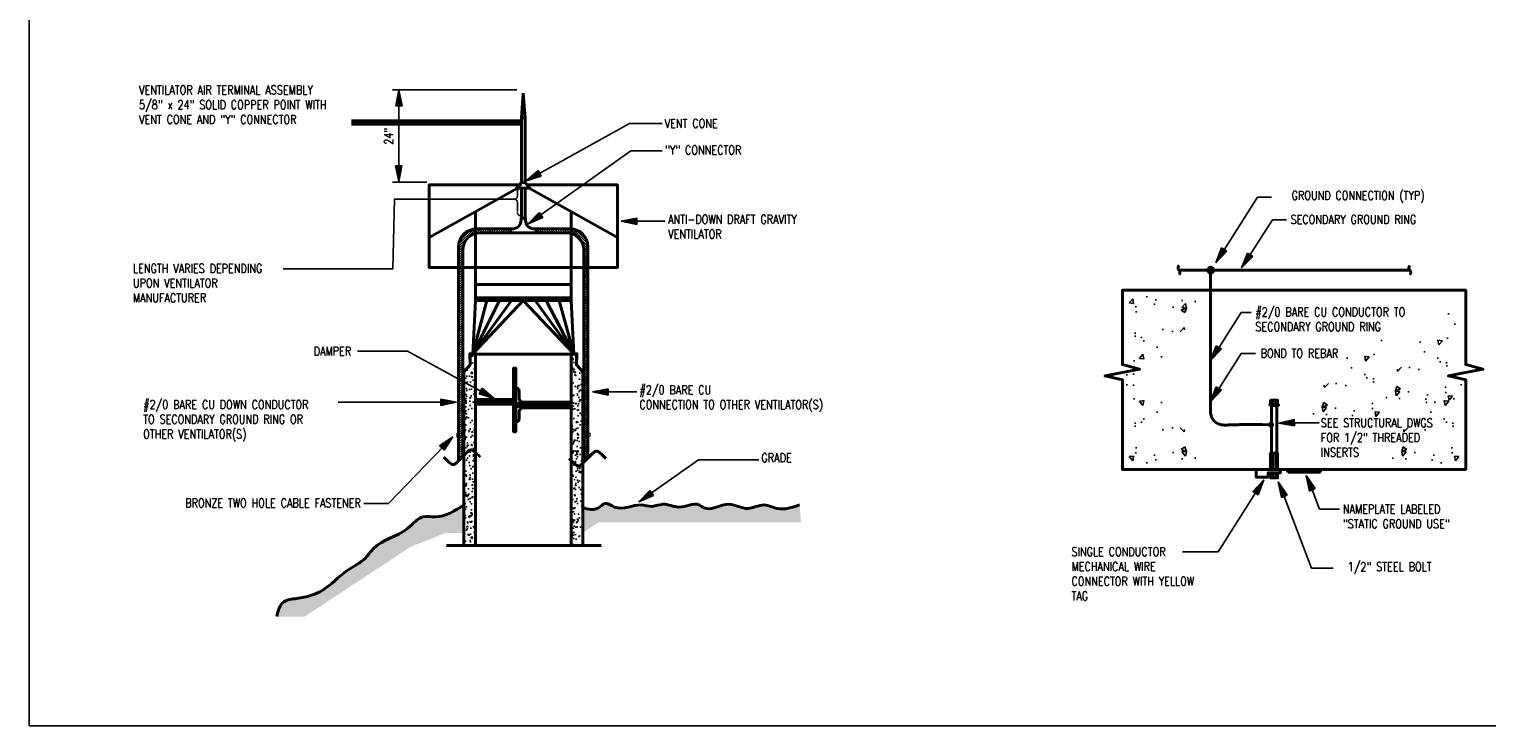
# Model space of a CAD drawing. Header units: inches. Extents: x -9715 to 32893, y -15613 to -1138.
# Tile 362 of 380: x 19598 to 23560, y -9344 to -7451. Entities that reach past the tile are written whole.
import ezdxf

# ---------------------------------------------------------------- set-up
doc = ezdxf.new("R2010")
doc.units = ezdxf.units.IN
doc.header["$MEASUREMENT"] = 0
doc.linetypes.add('HIDDEN', pattern=[0.375, 0.25, -0.125])
doc.layers.get('0').update_dxf_attribs({"color": 252})
doc.layers.get('DEFPOINTS').update_dxf_attribs({"color": 11})
doc.layers.add('E-ANNO-TEXT', color=3, linetype='Continuous')
doc.layers.add('E-DETL-FINE', color=8, linetype='Continuous')
for name, color, linetype, lineweight in [('E-DETL-COND', 150, 'Continuous', 40), ('E-ELEC-LABEL', 7, 'HIDDEN', 25), ('E-ELEC-WIRE', 133, 'Continuous', 25)]:
    doc.layers.add(name, color=color, linetype=linetype, lineweight=lineweight)
doc.styles.add('Arial8', font='romans.shx', dxfattribs={"width": 0.8, "height": 0.125})
doc.styles.add('DIM', font='ROMANS.shx', dxfattribs={"width": 0.8})
doc.styles.get("Standard").update_dxf_attribs({"font": 'romans.shx', "width": 0.8})
doc.dimstyles.new('3-16to1Dim8', dxfattribs={"dimtxt": 12, "dimasz": 0.0625, "dimexe": 0.0625, "dimexo": 0.0625, "dimgap": 0.03125, "dimtad": 1, "dimdec": 4, "dimlfac": 64, "dimzin": 3, "dimdsep": 46, "dimlunit": 4, "dimtxsty": 'Arial8', "dimcen": 0.09375, "dimclrd": 256, "dimclrt": 256, "dimadec": 0, "dimazin": 1, "dimtfac": 1, "dimtdec": 4, "dimtofl": 0, "dimtmove": 0, "dimatfit": 3, "dimfxl": 1, "dimfrac": 1, "dimtolj": 1, "dimtzin": 0, "dimlwd": -1, "dimarcsym": 0})
doc.dimstyles.get("Standard").update_dxf_attribs({"dimtxt": 0.18, "dimasz": 0.18, "dimexe": 0.18, "dimexo": 0.0625, "dimgap": 0.09, "dimtad": 0, "dimtih": 1, "dimtoh": 1, "dimdec": 4, "dimzin": 0, "dimdsep": 46, "dimtxsty": 'Standard', "dimcen": 0.09, "dimadec": 0, "dimazin": 0, "dimtfac": 1, "dimtdec": 4, "dimtofl": 0, "dimtmove": 0, "dimatfit": 3, "dimfxl": 1, "dimtolj": 1, "dimtzin": 0, "dimarcsym": 0})

# ---------------------------------------------------------------- blocks, each defined once
blk = doc.blocks.new('ARROW1')
at = {"ltscale": 3}
blk.add_hatch(color=256, dxfattribs=at).paths.add_polyline_path([(-1.7, -0.34), (-1.7, 0.35), (0, 0)])
for points in [[(0, 0), (-1.7, 0.35)], [(0, 0), (-1.7, -0.34)]]:
    blk.add_lwpolyline(points, dxfattribs=at)
at = {"layer": 'E-ELEC-WIRE', "ltscale": 3}
blk.add_lwpolyline([(-1.7, -0.34), (-1.7, 0.35)], dxfattribs=at)
blk = doc.blocks.new('Line Break-Big')
blk.add_lwpolyline([(0, 0.125, 0.414214), (0, 0, -0.414214), (0, -0.125)], format="xyb")
blk = doc.blocks.new('BREAK')
at = {"color": 0, "linetype": 'Continuous', "lineweight": -2}
blk.add_lwpolyline([(0, 0.0625), (-0.0055, 0.057), (-0.0103, 0.0521), (-0.0144, 0.0479), (-0.0177, 0.0441), (-0.0205, 0.0408), (-0.0225, 0.0378), (-0.0239, 0.0351), (-0.0247, 0.0326), (-0.0249, 0.0302), (-0.0246, 0.0279), (-0.0238, 0.0257), (-0.0226, 0.0236), (-0.0211, 0.0216), (-0.0194, 0.0196), (-0.0176, 0.0176), (-0.0156, 0.0156), (-0.0137, 0.0137), (-0.0117, 0.0117), (-0.0098, 0.0098), (-0.0078, 0.0078), (-0.0059, 0.0059), (-0.0039, 0.0039), (-0.002, 0.002), (0, 0), (0.002, -0.002), (0.0039, -0.0039), (0.0059, -0.0059), (0.0078, -0.0078), (0.0098, -0.0098), (0.0117, -0.0117), (0.0137, -0.0137), (0.0156, -0.0156), (0.0176, -0.0176), (0.0194, -0.0196), (0.0211, -0.0216), (0.0226, -0.0236), (0.0238, -0.0257), (0.0246, -0.0279), (0.0249, -0.0302), (0.0247, -0.0326), (0.0239, -0.0351), (0.0225, -0.0378), (0.0205, -0.0408), (0.0177, -0.0441), (0.0144, -0.0479), (0.0103, -0.0521), (0.0055, -0.057), (0, -0.0625)], dxfattribs=at)

msp = doc.modelspace()

# ---------------------------------------------------------------- hatches: boundary and pattern name
at = {"layer": 'E-DETL-COND'}
h = msp.add_hatch(color=256, dxfattribs=at)
edge = h.paths.add_edge_path()
edge.add_arc((22809.43961, -8105.81978), 8.06829, 0, 360)
h = msp.add_hatch(color=256, dxfattribs=at)
edge = h.paths.add_edge_path()
edge.add_arc((22973.23168, -8525.52142), 8.06829, 0, 360)
at = {"layer": 'E-DETL-FINE', "ltscale": 100}
h = msp.add_hatch(dxfattribs=at)
h.set_pattern_fill('ANSI31', color=256, scale=35, style=0)
h.set_pattern_definition([(45, (22260.097, -7895.5085), (-3.093592, 3.093592), [])])
edge = h.paths.add_edge_path()
edge.add_line((20906.57673, -7993.74414), (20813.45959, -7993.74414))
edge.add_arc((20813.45959, -8041.74414), 48, 90, 180)
edge.add_line((20765.45959, -8041.74414), (20765.45959, -8617.68464))
edge.add_line((20765.45959, -8617.68464), (20776.70846, -8617.68464))
edge.add_line((20776.70846, -8617.68464), (20776.70846, -8051.97145))
edge.add_arc((20824.70846, -8051.97145), 48, 90, 180, ccw=False)
edge.add_line((20824.70846, -8003.97145), (20906.57673, -8003.97145))
edge.add_line((20906.57673, -8003.97145), (20906.57673, -7993.74414))
h = msp.add_hatch(dxfattribs=at)
h.set_pattern_fill('ANSI31', color=256, scale=35, style=0)
h.set_pattern_definition([(135, (19622.2866, -7895.5085), (3.093592, 3.093592), [])])
edge = h.paths.add_edge_path()
edge.add_line((20975.80686, -7993.74414), (21068.924, -7993.74414))
edge.add_arc((21068.924, -8041.74414), 48, 0, 90, ccw=False)
edge.add_line((21116.924, -8041.74414), (21116.924, -8617.68464))
edge.add_line((21116.924, -8617.68464), (21105.67512, -8617.68464))
edge.add_line((21105.67512, -8617.68464), (21105.67512, -8051.97145))
edge.add_arc((21057.67512, -8051.97145), 48, 0, 90)
edge.add_line((21057.67512, -8003.97145), (20975.80686, -8003.97145))
edge.add_line((20975.80686, -8003.97145), (20975.80686, -7993.74414))
h = msp.add_hatch(dxfattribs=at)
h.set_pattern_fill('AR-CONC', color=256, scale=20, style=0)
h.set_pattern_definition([(50, (14772.05, -4847.11), (143.452, -12.5504), [15, -165]), (355, (14772.05, -4847.11), (-27.7503, 150.4384), [12, -132]), (100.4514, (14784, -4848.16), (115.7019, 137.888), [12.748, -140.2284]), (46.1842, (14772.05, -4807.11), (213.4482, -33.1038), [22.5, -247.5]), (96.6356, (14789.84, -4809.87), (186.9325, 194.8236), [19.122, -210.3426]), (351.1842, (14772.05, -4807.11), (186.9324, 194.8237), [18, -198]), (21, (14792.05, -4817.11), (119.3814, -80.5238), [15, -165]), (326, (14792.05, -4817.11), (48.663, 145.03), [12, -132]), (71.4514, (14802, -4823.82), (168.0445, 64.506), [12.748, -140.2284]), (37.5, (14772.05, -4847.114), (2.43197, 66.57877), [0, -130.4, 0, -134, 0, -132.5]), (7.5, (14772.05, -4847.114), (52.6139, 78.88234), [0, -76.4, 0, -127.4, 0, -50.5]), (327.5, (14727.45, -4847.114), (106.7645, -4.51097), [0, -50, 0, -156, 0, -207]), (317.5, (14707.45, -4847.11), (116.6372, 20.021), [0, -65, 0, -103.6, 0, -147])])
h.paths.add_polyline_path([(22814.04992, -8167.11413), (22579.04992, -8167.11413), (22578.04992, -8429.11413), (22590.04992, -8429.11413), (22623.04992, -8417.11413), (22676.04992, -8360.11413), (22708.04992, -8281.11413), (22801.04992, -8241.11413)])
h = msp.add_hatch(dxfattribs=at)
h.set_pattern_fill('AR-CONC', color=256, scale=20, style=0)
h.set_pattern_definition([(230, (31281.84, -11795.91), (-143.452, 12.5504), [15, -165]), (175, (31281.84, -11795.91), (27.7503, -150.4384), [12, -132]), (280.4514, (31269.89, -11794.87), (-115.7019, -137.888), [12.748, -140.2284]), (226.1842, (31281.84, -11835.91), (-213.4482, 33.1038), [22.5, -247.5]), (276.6356, (31264.05, -11833.15), (-186.9325, -194.8236), [19.122, -210.3426]), (171.1842, (31281.84, -11835.91), (-186.9324, -194.8237), [18, -198]), (201, (31261.84, -11825.91), (-119.3814, 80.5238), [15, -165]), (146, (31261.84, -11825.91), (-48.663, -145.03), [12, -132]), (251.4514, (31251.89, -11819.2), (-168.0445, -64.506), [12.748, -140.2284]), (217.5, (31281.84, -11795.913), (-2.43197, -66.57877), [0, -130.4, 0, -134, 0, -132.5]), (187.5, (31281.84, -11795.91), (-52.6139, -78.88234), [0, -76.4, 0, -127.4, 0, -50.5]), (147.5, (31326.44, -11795.913), (-106.7645, 4.51097), [0, -50, 0, -156, 0, -207]), (137.5, (31346.44, -11795.91), (-116.6372, -20.021), [0, -65, 0, -103.6, 0, -147])])
h.paths.add_polyline_path([(23239.84088, -8475.91311), (23474.84088, -8475.91311), (23475.84088, -8213.91311), (23463.84088, -8213.91311), (23430.84088, -8225.91311), (23377.84088, -8282.91311), (23345.84088, -8361.91311), (23252.84088, -8401.91311)])
h = msp.add_hatch(dxfattribs=at)
h.set_pattern_fill('AR-CONC', color=256, scale=20, style=0)
h.set_pattern_definition([(230, (31083.08, -11839.76), (-143.452, 12.5504), [15, -165]), (175, (31083.08, -11839.76), (27.7503, -150.4384), [12, -132]), (280.4514, (31071.12, -11838.71), (-115.7019, -137.888), [12.748, -140.2284]), (226.1842, (31083.08, -11879.76), (-213.4482, 33.1038), [22.5, -247.5]), (276.6356, (31065.29, -11877), (-186.9325, -194.8236), [19.122, -210.3426]), (171.1842, (31083.08, -11879.76), (-186.9324, -194.8237), [18, -198]), (201, (31063.08, -11869.76), (-119.3814, 80.5238), [15, -165]), (146, (31063.08, -11869.76), (-48.663, -145.03), [12, -132]), (251.4514, (31053.13, -11863.05), (-168.0445, -64.506), [12.748, -140.2284]), (217.5, (31083.076, -11839.757), (-2.43197, -66.57877), [0, -130.4, 0, -134, 0, -132.5]), (187.5, (31083.076, -11839.76), (-52.6139, -78.88234), [0, -76.4, 0, -127.4, 0, -50.5]), (147.5, (31127.676, -11839.76), (-106.7645, 4.51097), [0, -50, 0, -156, 0, -207]), (137.5, (31147.68, -11839.76), (-116.6372, -20.021), [0, -65, 0, -103.6, 0, -147])])
h.paths.add_polyline_path([(23041.07558, -8519.75737), (23276.07558, -8519.75737), (23277.07558, -8257.75737), (23265.07558, -8257.75737), (23232.07558, -8269.75737), (23179.07558, -8326.75737), (23147.07558, -8405.75737), (23054.07558, -8445.75737)])
h = msp.add_hatch(dxfattribs=at)
h.set_pattern_fill('AR-CONC', color=256, scale=5, style=0)
h.set_pattern_definition([(50, (22260.097, -7895.508), (35.863, -3.1376), [3.75, -41.25]), (355, (22260.097, -7895.51), (-6.9376, 37.6096), [3, -33]), (100.4514, (22263.086, -7895.77), (28.9255, 34.472), [3.187, -35.0571]), (46.1842, (22260.097, -7885.51), (53.362, -8.276), [5.625, -61.875]), (96.6356, (22264.544, -7886.2), (46.7331, 48.7059), [4.7805, -52.5856]), (351.1842, (22260.097, -7885.51), (46.7331, 48.706), [4.5, -49.5]), (21, (22265.097, -7888.008), (29.84535, -20.13094), [3.75, -41.25]), (326, (22265.097, -7888.01), (12.1658, 36.2575), [3, -33]), (71.4514, (22267.584, -7889.686), (42.0111, 16.1265), [3.187, -35.0571]), (37.5, (22260.097, -7895.508), (0.60799, 16.64469), [0, -32.6, 0, -33.5, 0, -33.125]), (7.5, (22260.097, -7895.508), (13.15348, 19.72059), [0, -19.1, 0, -31.85, 0, -12.625]), (327.5, (22248.947, -7895.508), (26.69112, -1.12774), [0, -12.5, 0, -39, 0, -51.75]), (317.5, (22243.947, -7895.508), (29.1593, 5.00525), [0, -16.25, 0, -25.9, 0, -36.75])])
h.paths.add_polyline_path([(20811.24898, -8853.69754), (20811.24898, -8334.06337), (20796.69904, -8334.06337), (20796.69904, -8363.21597), (20779.70846, -8381.67173), (20779.70846, -8853.69754)])
h.paths.add_polyline_path([(21071.1346, -8334.06337), (21071.1346, -8853.69754), (21102.67512, -8853.69754), (21102.67512, -8381.67173), (21085.68455, -8363.21597), (21085.68455, -8334.06337)])
h = msp.add_hatch(dxfattribs=at)
h.set_pattern_fill('AR-CONC', color=256, scale=20, style=0)
h.set_pattern_definition([(310, (14772.05, -11960.11), (143.452, 12.5504), [15, -165]), (5, (14772.05, -11960.11), (-27.7503, -150.4384), [12, -132]), (259.5486, (14784, -11959.07), (115.7019, -137.888), [12.748, -140.2284]), (313.8158, (14772.05, -12000.11), (213.4482, 33.1038), [22.5, -247.5]), (263.3644, (14789.84, -11997.36), (186.9325, -194.8236), [19.122, -210.3426]), (8.8158, (14772.05, -12000.11), (186.9324, -194.8237), [18, -198]), (339, (14792.05, -11990.11), (119.3814, 80.5238), [15, -165]), (34, (14792.05, -11990.11), (48.663, -145.03), [12, -132]), (288.5486, (14802, -11983.4), (168.0445, -64.506), [12.748, -140.2284]), (322.5, (14772.05, -11960.114), (2.43197, -66.57877), [0, -130.4, 0, -134, 0, -132.5]), (352.5, (14772.05, -11960.114), (52.6139, -78.88234), [0, -76.4, 0, -127.4, 0, -50.5]), (32.5, (14727.45, -11960.114), (106.7645, 4.51097), [0, -50, 0, -156, 0, -207]), (42.5, (14707.45, -11960.11), (116.6372, -20.021), [0, -65, 0, -103.6, 0, -147])])
h.paths.add_polyline_path([(22814.04992, -8640.11413), (22579.04992, -8640.11413), (22578.04992, -8378.11413), (22590.04992, -8378.11413), (22623.04992, -8390.11413), (22676.04992, -8447.11413), (22708.04992, -8526.11413), (22801.04992, -8566.11413)])
h = msp.add_hatch(dxfattribs=at)
h.set_pattern_fill('AR-CONC', color=256, scale=20, style=0)
h.set_pattern_definition([(230, (31299.05, -11960.11), (-143.452, 12.5504), [15, -165]), (175, (31299.05, -11960.11), (27.7503, -150.4384), [12, -132]), (280.4514, (31287.1, -11959.07), (-115.7019, -137.888), [12.748, -140.2284]), (226.1842, (31299.05, -12000.11), (-213.4482, 33.1038), [22.5, -247.5]), (276.6356, (31281.26, -11997.36), (-186.9325, -194.8236), [19.122, -210.3426]), (171.1842, (31299.05, -12000.11), (-186.9324, -194.8237), [18, -198]), (201, (31279.05, -11990.11), (-119.3814, 80.5238), [15, -165]), (146, (31279.05, -11990.11), (-48.663, -145.03), [12, -132]), (251.4514, (31269.1, -11983.4), (-168.0445, -64.506), [12.748, -140.2284]), (217.5, (31299.05, -11960.114), (-2.43197, -66.57877), [0, -130.4, 0, -134, 0, -132.5]), (187.5, (31299.05, -11960.114), (-52.6139, -78.88234), [0, -76.4, 0, -127.4, 0, -50.5]), (147.5, (31343.65, -11960.114), (-106.7645, 4.51097), [0, -50, 0, -156, 0, -207]), (137.5, (31363.65, -11960.11), (-116.6372, -20.021), [0, -65, 0, -103.6, 0, -147])])
h.paths.add_polyline_path([(23257.04992, -8640.11413), (23492.04992, -8640.11413), (23493.04992, -8378.11413), (23481.04992, -8378.11413), (23448.04992, -8390.11413), (23395.04992, -8447.11413), (23363.04992, -8526.11413), (23270.04992, -8566.11413)])
h = msp.add_hatch(dxfattribs=at)
h.set_pattern_fill('AR-HBONE', color=256, scale=2, style=0)
h.set_pattern_definition([(45, (22260.097, -7895.5085), (9e-16, 11.313708), [24, -8]), (135, (22265.754, -7889.852), (9e-16, 11.313708), [24, -8])])
edge = h.paths.add_edge_path()
edge.add_line((20779.70846, -8743.83754), (20779.70846, -8819.53992))
edge.add_line((20779.70846, -8819.53992), (20730.23252, -8819.53992))
edge.add_line((20730.23252, -8819.53992), (20635.37543, -8857.45762))
edge.add_line((20635.37543, -8857.45762), (20347.0098, -9047.17911))
edge.add_line((20347.0098, -9047.17911), (20271.12414, -9047.17911))
edge.add_spline(control_points=[(20271.12414, -9047.17911), (20275.24276, -9031.23987), (20282.84205, -9001.83027), (20340.27712, -8997.71136), (20403.15979, -8980.04995), (20452.74648, -8922.53443), (20508.27834, -8897.61275), (20546.38518, -8838.93305), (20616.31319, -8827.86662), (20661.10986, -8770.11689), (20720.81877, -8782.12239), (20754.99005, -8759.90726), (20779.70846, -8743.83754)], knot_values=[0, 0, 0, 0, 44.1025521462, 81.3738912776, 155.1629479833, 240.174421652, 300.1544446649, 332.4491316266, 443.0511920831, 494.6471892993, 526.898618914, 611.2332893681, 611.2332893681, 611.2332893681, 611.2332893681], degree=3, periodic=0)
edge = h.paths.add_edge_path()
edge.add_line((21102.67512, -8751.42109), (21102.67512, -8819.53992))
edge.add_line((21102.67512, -8819.53992), (21145.70668, -8791.10165))
edge.add_line((21145.70668, -8791.10165), (21695.87791, -8791.10165))
edge.add_line((21695.87791, -8791.10165), (21692.08363, -8743.83754))
edge.add_spline(control_points=[(21692.08363, -8743.83754), (21671.68388, -8750.72407), (21638.90988, -8761.7879), (21593.15064, -8735.94567), (21548.8526, -8763.7253), (21496.25925, -8726.92571), (21446.89609, -8765.15101), (21408.01499, -8733.11852), (21366.67371, -8759.94186), (21325.29375, -8735.57597), (21291.33208, -8751.84396), (21247.66091, -8735.43955), (21203.67251, -8765.41273), (21164.15638, -8732.66052), (21140.57151, -8761.02709), (21117.9758, -8755.29951), (21102.67512, -8751.42109)], knot_values=[0, 0, 0, 0, 61.4441753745, 98.7155145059, 143.367601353, 195.8383127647, 264.7901706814, 280.0829305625, 335.3932491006, 379.6816163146, 408.7015873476, 439.291769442, 511.6072037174, 539.8081393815, 560.3246838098, 603.3562364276, 603.3562364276, 603.3562364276, 603.3562364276], degree=3, periodic=0)

# ---------------------------------------------------------------- linework, layer by layer
at = {"layer": 'DEFPOINTS'}
msp.add_lwpolyline([(19598.39852, -9344.01131), (27182.23407, -9344.01131), (27180.87316, -4093.19524), (19598.39852, -4093.19524)], close=True, dxfattribs=at)
at = {"layer": 'E-ANNO-TEXT', "ltscale": 100}
for p, q in [((20923.89204, -7615.49256), (20585.56259, -7615.49256)), ((20602.92366, -7850.32585), (20602.92366, -7632.85363)), ((20678.62767, -7866.64616), (20585.56259, -7866.64616))]:
    msp.add_line(p, q, dxfattribs=at)
at = {"layer": 'E-ANNO-TEXT'}
for p, q in [((22845.43535, -8050.62127), (22936.56541, -7907.23691)), ((22936.56541, -7907.23691), (22974.68683, -7907.23691)), ((22915.5595, -8064.96937), (22976.84332, -7968.54518)), ((22976.84332, -7968.54518), (23014.96474, -7968.54518)), ((22830.86753, -8316.79215), (22892.15135, -8220.36796)), ((22892.15135, -8220.36796), (22919.10849, -8220.36796)), ((22831.07309, -8428.31557), (22892.35692, -8331.89138)), ((22892.35692, -8331.89138), (22930.47834, -8331.89138)), ((23036.06885, -8520.26161), (23103.57146, -8520.26161)), ((22931.1942, -8710.70362), (22829.19103, -8871.19577)), ((23084.16943, -8700.39072), (23105.04315, -8755.33929)), ((23007.95034, -8718.19233), (23082.91225, -8915.52416)), ((23159.12073, -8755.33929), (23105.04315, -8755.33929)), ((22829.19103, -8871.19577), (22732.6457, -8871.19577)), ((23082.91225, -8915.52416), (23142.07926, -8915.52416))]:
    msp.add_line(p, q, dxfattribs=at)
at = {"layer": 'E-ANNO-TEXT', "ltscale": 100}
for points in [[(20909.28663, -7912.74797), (20590.94878, -7912.74797), (20586.65627, -8102.50177), (20288.85439, -8102.50177)], [(21154.5904, -8436.41782), (21249.28273, -8436.41782)], [(20734.68087, -8464.84678), (20438.35915, -8464.84678)]]:
    msp.add_lwpolyline(points, dxfattribs=at)
at = {"layer": 'E-DETL-COND', "ltscale": 100}
for p, q in [((20936.6667, -7867.17918), (20936.6667, -7691.54507)), ((20945.86008, -7867.17918), (20945.86008, -7691.54507)), ((20936.6667, -7964.5088), (20936.6667, -7882.87095)), ((20945.86008, -7964.5088), (20945.86008, -7882.87095)), ((20906.57673, -7993.74414), (20813.45959, -7993.74414)), ((20906.57673, -8003.97145), (20906.57673, -7993.74414)), ((20975.80686, -7993.74414), (21068.924, -7993.74414)), ((20824.70846, -8003.97145), (20906.57673, -8003.97145)), ((21057.67512, -8003.97145), (20975.80686, -8003.97145)), ((20765.45959, -8622.44466), (20765.45959, -8041.74414)), ((20776.70846, -8612.38587), (20776.70846, -8051.97145)), ((21105.67512, -8627.6414), (21105.67512, -8051.97145)), ((21116.924, -8616.67801), (21116.924, -8041.74414)), ((20811.24898, -8144.98407), (21071.1346, -8144.98407)), ((20811.24898, -8181.23585), (21071.1346, -8181.23585)), ((20811.24898, -8187.80563), (21071.1346, -8187.80563)), ((20811.24898, -8334.06337), (21071.1346, -8334.06337)), ((20811.24898, -8853.69754), (20811.24898, -8334.06337)), ((21071.1346, -8334.06337), (21071.1346, -8853.69754)), ((20929.74554, -8432.81557), (20929.74554, -8454.83924)), ((20935.71415, -8464.62111), (20935.71415, -8479.75783)), ((20929.74554, -8489.53971), (20929.74554, -8511.13733)), ((20923.74554, -8517.13733), (20920.82265, -8517.13733)), ((21152.9083, -8853.69754), (20732.3646, -8853.69754))]:
    msp.add_line(p, q, dxfattribs=at)
at = {"layer": 'E-DETL-COND'}
for p, q in [((22808.60611, -8105.81978), (22808.60611, -8491.12429)), ((23019.17922, -8647.11413), (23019.17922, -8654.61235)), ((23107.33596, -8647.11413), (23019.17922, -8647.11413)), ((23019.17922, -8654.61235), (23107.33596, -8654.61235)), ((23107.33596, -8654.61235), (23107.33596, -8647.11413))]:
    msp.add_line(p, q, dxfattribs=at)
at = {"layer": 'E-DETL-COND', "ltscale": 100}
for points in [[(20941.26339, -7624.70761), (20936.6667, -7691.54507), (20945.86008, -7691.54507), (20941.26339, -7624.70761)], [(20951.44624, -7873.99206), (21196.99742, -7873.99206), (21196.99742, -8098.16524), (20685.38616, -8098.16524), (20685.38616, -7873.99206), (20930.56431, -7873.99206)], [(20936.6667, -7867.17918), (20945.86008, -7867.17918), (20958.72641, -7882.87095), (20922.61136, -7882.87095), (20936.6667, -7867.17918)], [(20925.33445, -7882.87095), (20685.38616, -8017.22352)], [(20957.03236, -7882.87095), (21196.99742, -8017.37522)], [(20811.24898, -7946.75003), (20811.24898, -8187.80563)], [(21071.1346, -7946.75003), (21071.1346, -8187.80563)], [(20906.57673, -7997.97145), (20906.57673, -8003.97145)], [(20947.19179, -7964.5088), (20935.19179, -7964.5088)], [(20975.80686, -7993.74414), (20975.80686, -8003.97145)], [(20975.80686, -8003.97145), (20975.80686, -7993.74414)], [(20906.57673, -8003.97145), (20975.80686, -8003.97145)], [(22723.04992, -8105.81978), (23350.04992, -8105.81978)], [(20804.24157, -8332.99861), (20811.24898, -8187.80563)], [(20941.19179, -8187.80563), (20804.24157, -8332.99861), (20909.19579, -8187.80563)], [(20876.9624, -8187.80563), (20804.24157, -8332.99861)], [(20842.22195, -8187.80563), (20804.24157, -8332.99861)], [(20941.19179, -8187.80563), (21078.14202, -8332.99861)], [(20973.30442, -8187.80563), (21078.14202, -8332.99861)], [(21003.38895, -8187.80563), (21078.14202, -8332.99861)], [(21038.84569, -8187.80563), (21078.40957, -8332.99861)], [(21078.14202, -8332.99861), (21071.1346, -8187.80563)], [(22794.68691, -8160.11413), (22569.04992, -8160.11413), (22569.04992, -8362.11413), (22616.04992, -8375.11413), (22522.04992, -8393.11413), (22569.04992, -8403.61413), (22569.04992, -8647.11413), (22794.68691, -8647.11413)], [(22794.68691, -8647.11413), (23502.04992, -8647.11413), (23502.04992, -8425.11413), (23502.04992, -8403.61413), (23455.04992, -8393.11413), (23549.04992, -8375.11413), (23502.04992, -8362.11413), (23502.04992, -8160.11413), (22794.68691, -8160.11413)], [(20811.24898, -8334.06337), (20796.69904, -8334.06337), (20796.69904, -8363.21597), (20779.70846, -8381.67173), (20779.70846, -8853.69754)], [(20795.61904, -8348.63967), (20795.61904, -8332.99861), (20804.24157, -8332.99861)], [(21071.1346, -8334.06337), (21085.68455, -8334.06337), (21085.68455, -8363.21597), (21102.67512, -8381.67173), (21102.67512, -8853.69754)], [(21086.76454, -8348.63967), (21086.76454, -8332.99861), (21078.14202, -8332.99861)], [(20810.94282, -8457.42601), (20914.91812, -8457.42601), (20914.91812, -8372.05376), (20920.82265, -8372.05376), (20920.82265, -8544.80506), (20914.91812, -8544.80506), (20914.91812, -8465.13964), (20811.24898, -8465.13964)], [(20811.24898, -8469.63807), (20914.91812, -8469.63807)], [(20935.71415, -8464.62111), (21071.1346, -8464.62111)], [(20935.71415, -8472.18947), (21071.1346, -8472.18947)], [(22974.54992, -8473.11413), (22974.54992, -8603.11413)], [(22977.04992, -8471.11413), (22977.04992, -8459.11413)], [(22986.04992, -8471.11413), (22986.04992, -8459.11413)], [(22988.54992, -8473.11413), (22988.54992, -8603.11413)], [(20935.71415, -8479.75783), (21071.1346, -8479.75783)], [(22977.04992, -8647.11413), (22977.04992, -8603.11413)], [(22986.04992, -8647.11413), (22986.04992, -8603.11413)], [(22977.04992, -8658.11413), (22977.04992, -8670.11413)], [(22986.04992, -8658.11413), (22986.04992, -8670.11413)], [(20779.70846, -8853.69754), (20811.24898, -8853.69754)], [(21102.67512, -8853.69754), (21071.1346, -8853.69754)]]:
    msp.add_lwpolyline(points, dxfattribs=at)
for points in [[(20906.57673, -7993.74414), (20911.19179, -7993.74414, 0.4142135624), (20935.19179, -7969.74414), (20935.19179, -7964.5088)], [(20947.19179, -7964.5088), (20947.19179, -7969.74414, 0.4142135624), (20971.19179, -7993.74414), (20975.80686, -7993.74414)]]:
    msp.add_lwpolyline(points, format="xyb", dxfattribs=at)
for points in [[(22970.04992, -8473.11413), (22993.04992, -8473.11413), (22993.04992, -8471.11413), (22970.04992, -8471.11413)], [(22972.04992, -8471.11413), (22991.04992, -8471.11413), (22991.04992, -8459.11413), (22972.04992, -8459.11413)], [(22972.04992, -8647.11413), (22991.04992, -8647.11413), (22991.04992, -8603.11413), (22972.04992, -8603.11413)], [(22998.43494, -8647.11413), (22998.43494, -8656.11413), (22965.43494, -8656.11413), (22965.43494, -8668.11413), (22932.43494, -8668.11413), (22932.43494, -8647.11413)], [(22970.04992, -8656.11413), (22993.04992, -8656.11413), (22993.04992, -8658.11413), (22970.04992, -8658.11413)], [(22972.04992, -8658.11413), (22991.04992, -8658.11413), (22991.04992, -8670.11413), (22972.04992, -8670.11413)]]:
    msp.add_lwpolyline(points, close=True, dxfattribs=at)
at = {"layer": 'E-DETL-COND', "ltscale": 100, "const_width": 2}
for points in [[(20759.55969, -8550.34839), (20779.70846, -8550.34839), (20779.70846, -8559.00147), (20759.55969, -8559.00147)], [(21102.67512, -8548.77411), (21122.82389, -8548.77411), (21122.82389, -8557.42718), (21102.67512, -8557.42718)]]:
    msp.add_lwpolyline(points, close=True, dxfattribs=at)
at = {"layer": 'E-DETL-COND'}
msp.add_circle((22809.43961, -8105.81978), 8.06829, dxfattribs=at)
at = {"layer": 'E-DETL-COND', "ltscale": 100}
msp.add_circle((20928.42708, -8471.97512), 4.90909, dxfattribs=at)
for centre, radius, start, end in [((20813.45959, -8041.74414), 48, 90, 180), ((21068.924, -8041.74414), 48, 0, 90), ((20824.70846, -8051.97145), 48, 90, 180), ((21057.67512, -8051.97145), 48, 0, 90), ((20923.74554, -8432.81557), 6, 0, 90), ((20935.74554, -8454.83924), 6, 180, 242.78061552), ((20930.71415, -8464.62111), 5, 0, 62.78061552), ((20923.74554, -8511.13733), 6, 270, 0), ((20935.74554, -8489.53971), 6, 117.21938448, 180), ((20930.71415, -8479.75783), 5, 297.21938448, 0)]:
    msp.add_arc(centre, radius, start, end, dxfattribs=at)
at = {"layer": 'E-DETL-COND'}
msp.add_open_spline([(22808.60611, -8484.38225), (22808.48188, -8487.05685), (22807.8142, -8504.94278), (22829.56903, -8528.31804), (22866.17257, -8525.35408), (22878.92972, -8527.17928), (22899.8096, -8523.8345), (22974.54992, -8525.69383)], degree=3, knots=[3.9017365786, 3.9017365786, 3.9017365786, 3.9017365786, 13.3687022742, 22.3414061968, 39.7131029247, 64.1319127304, 92.6762085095, 92.6762085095, 92.6762085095, 92.6762085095], dxfattribs=at)
at = {"layer": 'E-DETL-COND', "ltscale": 100}
for points in [[(20779.70846, -8743.83754), (20701.77541, -8776.06759), (20669.52398, -8776.06759), (20627.78687, -8806.40174), (20532.92974, -8863.27828), (20512.06119, -8887.92479), (20462.73548, -8922.0507), (20396.3355, -8975.13548), (20326.14124, -8997.8861), (20290.09553, -9007.36553), (20271.12414, -9047.17911)], [(21102.67512, -8751.42109), (21145.70668, -8751.42109), (21162.78095, -8740.04578), (21189.34094, -8749.52521), (21261.43236, -8743.83754), (21291.78663, -8747.6293), (21320.24378, -8741.94166), (21363.87805, -8749.52521), (21418.89515, -8743.83754), (21432.17515, -8751.42109), (21500.47229, -8741.94166), (21551.69511, -8753.31697), (21595.32938, -8743.83754), (21631.37509, -8753.31697), (21692.08363, -8743.83754)]]:
    msp.add_spline(points, degree=3, dxfattribs=at)
at = {"layer": 'E-ELEC-LABEL', "ltscale": 100}
for p, q in [((20936.62194, -7875.59163), (20933.88525, -7875.59163)), ((20916.52418, -7912.74797), (20909.28663, -7912.74797)), ((20909.28663, -7912.74797), (20916.52418, -7912.74797)), ((20925.20472, -7884.27216), (20925.20472, -7904.06743)), ((20925.20472, -7921.4285), (20925.20472, -7949.16108)), ((20933.88525, -7957.84161), (20936.62194, -7957.84161))]:
    msp.add_line(p, q, dxfattribs=at)
for centre, start, end in [((20933.88525, -7884.27216), 90, 180), ((20916.52418, -7904.06743), 270, 0), ((20916.52418, -7921.4285), 0, 90), ((20933.88525, -7949.16108), 180, 270)]:
    msp.add_arc(centre, 8.68053, start, end, dxfattribs=at)
at = {"layer": 'E-ELEC-WIRE', "ltscale": 100}
msp.add_line((20920.82265, -8426.81557), (20923.74554, -8426.81557), dxfattribs=at)

# ---------------------------------------------------------------- block references
at = {"layer": 'E-ANNO-TEXT', "ltscale": 100, "yscale": 25, "zscale": 25}
for p, xscale, rotation in [((20603.11884, -7616.9304), 25.00000000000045, 90.82302959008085), ((20602.93779, -7864.82715), 25.00000000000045, 270.8230295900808), ((22822.73749, -8085.49745), 24.99999999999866, 237.1950595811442), ((22892.86163, -8099.84555), 24.99999999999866, 237.1950595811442), ((22808.16966, -8351.66834), 24.99999999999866, 237.1950595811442), ((21129.5904, -8436.41782), 25, 180), ((22808.37523, -8463.19175), 24.99999999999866, 237.1950595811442), ((22994.10661, -8521.329), -24.99999999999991, 1.909305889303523), ((22953.89207, -8675.82743), 24.99999999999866, 57.19505958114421), ((23069.03505, -8663.54252), -25.00000000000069, 292.4821400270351), ((22992.81596, -8681.34413), -25.00000000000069, 292.4821400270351)]:
    msp.add_blockref('ARROW1', p, dxfattribs=dict(at, xscale=xscale, rotation=rotation))
at = {"layer": 'E-ANNO-TEXT', "ltscale": 100, "xscale": 25, "yscale": 25, "zscale": 25}
msp.add_blockref('ARROW1', (20759.68087, -8464.84678), dxfattribs=at)
at = {"layer": 'E-DETL-COND', "ltscale": 100, "xscale": 100, "yscale": 100, "zscale": 4}
for p in [(22723.04992, -8105.81978), (23350.04992, -8105.81978)]:
    msp.add_blockref('Line Break-Big', p, dxfattribs=at)
at = {"layer": 'E-DETL-COND', "xscale": 792.8315821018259, "yscale": 792.8315821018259, "zscale": 792.8315821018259, "rotation": 270}
for p in [(20774.79302, -8613.94649), (21115.74037, -8617.57616)]:
    msp.add_blockref('BREAK', p, dxfattribs=at)

# ---------------------------------------------------------------- texts
at = {"layer": 'E-ANNO-TEXT', "ltscale": 100, "char_height": 24}
for s, insert, width, attachment_point in [('VENTILATOR AIR TERMINAL ASSEMBLY 5/8" x 24" SOLID COPPER POINT WITH VENT CONE AND "Y" CONNECTOR', (19896.95867, -7604.13355), 568.4705246, 1), ('\\A1;VENT CONE', (21325.37558, -7695.04805), 393.1318015, 1), ('\\A1;"Y" CONNECTOR', (21326.45763, -7767.38419), 411.380586, 1), ('ANTI-DOWN DRAFT GRAVITY VENTILATOR', (21334.60516, -7955.54309), 381.7765375, 1), ('\\pi0.1716;LENGTH VARIES DEPENDING UPON VENTILATOR MANUFACTURER', (19880.36179, -8088.9213), 462.2115201, 1), ('\\A1;DAMPER', (20473.59696, -8337.69504), 277.777, 9), ('#2/0 BARE CU DOWN CONDUCTOR TO SECONDARY GROUND RING OR OTHER VENTILATOR(S)', (19908.16155, -8570.96664), 519.1625652, 7), ('\\A1;#2/0 BARE CU\\PCONNECTION TO OTHER VENTILATOR(S)', (21256.78273, -8419.05676), 536.4697956, 1), ('\\A1;GRADE', (21588.25904, -8603.46616), 277.777, 1), ('\\A1;BRONZE TWO HOLE CABLE FASTENER', (20499.71962, -8750.26563), 591.4982193, 9)]:
    msp.add_mtext(s, dxfattribs=dict(at, insert=insert, width=width, attachment_point=attachment_point))
at = {"layer": 'E-ANNO-TEXT', "ltscale": 100, "insert": (20575.39404, -7741.58974), "char_height": 24, "attachment_point": 5, "rotation": 90}
msp.add_mtext('24"', dxfattribs=at)
at = {"layer": 'E-ANNO-TEXT', "char_height": 24}
for s, insert, width, attachment_point in [('GROUND CONNECTION (TYP) ', (23390.06486, -7890.687), 633.3384504, 3), ('SECONDARY GROUND RING', (23026.15468, -7979.93626), 511.2240631, 7), ('#2/0 BARE CU CONDUCTOR TO SECONDARY GROUND RING', (22930.55689, -8207.29299), 568.2492494, 1), ('BOND TO REBAR ', (22944.99695, -8319.60176), 467.9068573, 1), ('SEE STRUCTURAL DWGS FOR 1/2" THREADED INSERTS', (23108.28497, -8508.60326), 391.9686263, 1), ('NAMEPLATE LABELED\\P"STATIC GROUND USE"', (23168.25391, -8742.90284), 367.8320189, 1), ('SINGLE CONDUCTOR MECHANICAL WIRE CONNECTOR WITH YELLOW TAG', (22430.82778, -8859.04551), 372.7554902, 1), ('\\A1;1/2" STEEL BOLT', (23409.36854, -8899.52513), 633.3384504, 3)]:
    msp.add_mtext(s, dxfattribs=dict(at, insert=insert, width=width, attachment_point=attachment_point))

# ---------------------------------------------------------------- leaders
at = {"layer": 'E-ANNO-TEXT'}
msp.add_leader([(20936.6667, -7704.11994), (20474.02468, -7704.11994)], dimstyle='Standard', override={"dimasz": 42, "dimexo": 0.0625, "dimgap": 0.1875, "dimtih": 0, "dimtoh": 0, "dimlfac": -1, "dimzin": 3, "dimlunit": 4, "dimtxsty": 'DIM', "dimdle": 0.0625, "dimclrd": 3, "dimclre": 1, "dimclrt": 2, "dimadec": 2, "dimtofl": 1, "dimtmove": 2, "dimfrac": 1, "dimlwd": 65535, "dimlwe": 65535}, dxfattribs=at)
at = {"layer": 'E-ANNO-TEXT', "ltscale": 100}
for points in [[(20948.78636, -7863.32161), (21229.70043, -7707.36302), (21318.59696, -7707.36302)], [(20954.30809, -7980.21401), (21233.86694, -7781.50133), (21318.59696, -7781.50133)], [(21207.41283, -7972.90415), (21327.10516, -7972.90415)], [(20862.33283, -8454.45474), (20626.09696, -8325.50848), (20490.89569, -8325.50848)], [(20749.58987, -8558.61156), (20574.99986, -8740.00848), (20507.49986, -8740.00848)], [(21255.50536, -8735.59408), (21417.3289, -8620.82722), (21581.59696, -8620.82722)]]:
    msp.add_leader(points, dimstyle='3-16to1Dim8', override={"dimscale": 50, "dimasz": 0.5, "dimtad": 0, "dimldrblk": 'ARROW1'}, dxfattribs=at)

doc.saveas('drawing.dxf')
